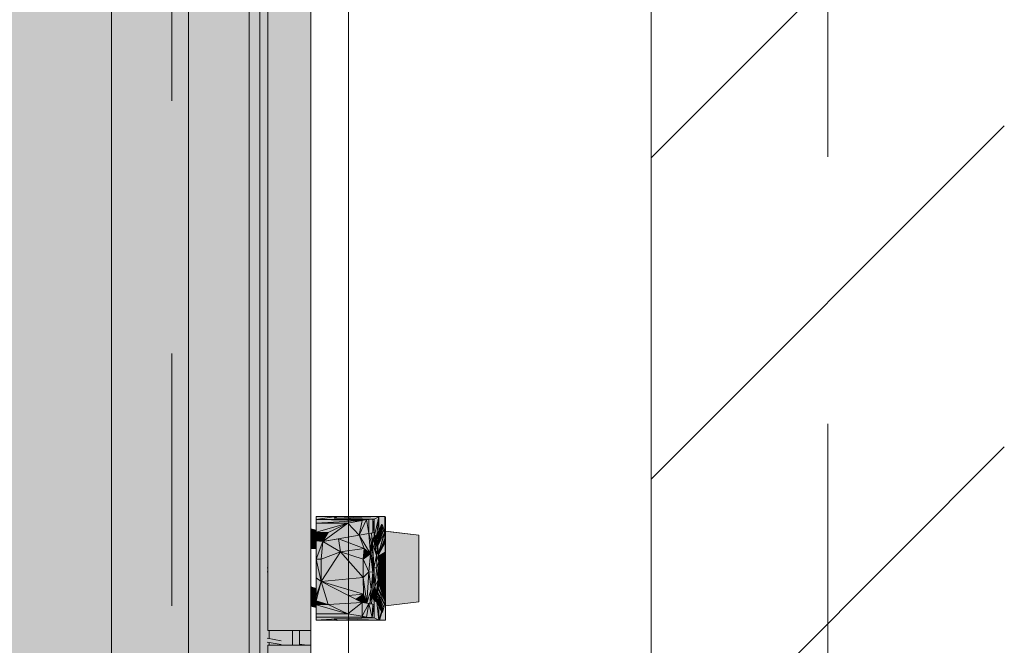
# Model space of a CAD drawing. Header units: metres. Extents: x -3.6 to 85.2, y -11 to 16.8.
# Tile 326 of 508: x 36.21 to 36.6, y 4.574 to 4.822. Entities that reach past the tile are written whole.
import ezdxf

# ---------------------------------------------------------------- set-up
doc = ezdxf.new("R2010")
doc.units = ezdxf.units.M
doc.header["$MEASUREMENT"] = 0
for name, pattern in [('Achse', [0.2, 0.1, -0.05, 0, -0.05]), ('Strichlinie doppelt', [0.546806, 0.264583, -0.105833, 0.070556, -0.105833]), ('Wipeout_Contour', [1, 0, -1])]:
    doc.linetypes.add(name, pattern=pattern)
for name, color, linetype in [('451 - Universal.Achsen Raster', 7, 'Continuous'), ('605 - Struktur.Wand Innen', 7, 'Continuous'), ('653 - Abdeckung.TB Verkofferung', 7, 'Continuous'), ('Neubau_612 - Struktur.Stahlbau', 7, 'Continuous'), ('Neubau_701 - Einrichtung.Möbel', 7, 'Continuous')]:
    doc.layers.add(name, color=color, linetype=linetype)

msp = doc.modelspace()

# ---------------------------------------------------------------- hatches: boundary and pattern name
at = {"layer": '653 - Abdeckung.TB Verkofferung', "linetype": 'Continuous', "lineweight": 0, "true_color": 0x1c1c1c}
msp.add_hatch(color=250, dxfattribs=at).paths.add_polyline_path([(35.49908, 4.99998), (36.32503, 4.99998), (36.32503, 4.19998), (35.49908, 4.19998)])
at = {"layer": 'Neubau_701 - Einrichtung.Möbel', "linetype": 'Continuous', "lineweight": 0, "true_color": 0x3a3a3a}
for points in [[(36.31103, 4.99577), (36.31103, 4.98636), (36.30802, 4.98336), (36.30802, 4.58025), (36.32503, 4.58025), (36.32503, 4.99577)], [(36.30481, 4.97809), (36.30481, 4.22187), (36.30802, 4.22509), (36.30802, 4.57435), (36.30858, 4.57435), (36.30858, 4.57545), (36.30775, 4.5756), (36.30775, 4.57712), (36.30858, 4.57697), (36.30858, 4.58025), (36.30802, 4.58025), (36.30802, 4.60356), (36.30775, 4.60351), (36.30775, 4.60504), (36.30802, 4.60509), (36.30802, 4.97487)], [(36.27654, 4.96689), (36.27654, 4.23307), (36.2769, 4.23514), (36.27762, 4.23712), (36.27867, 4.23894), (36.28002, 4.24055), (36.28163, 4.2419), (36.28345, 4.24295), (36.28543, 4.24367), (36.2875, 4.24404), (36.2896, 4.24404), (36.29167, 4.24367), (36.29364, 4.24295), (36.29546, 4.2419), (36.29707, 4.24055), (36.29842, 4.23894), (36.29947, 4.23712), (36.30019, 4.23514), (36.30055, 4.23307), (36.30055, 4.96689), (36.30019, 4.96482), (36.29947, 4.96285), (36.29842, 4.96102), (36.29707, 4.95941), (36.29546, 4.95806), (36.29364, 4.95701), (36.29167, 4.95629), (36.2896, 4.95593), (36.2875, 4.95593), (36.28543, 4.95629), (36.28345, 4.95701), (36.28163, 4.95806), (36.28002, 4.95941), (36.27867, 4.96102), (36.27762, 4.96285), (36.2769, 4.96482)], [(36.33431, 4.62476), (36.33491, 4.62531), (36.32714, 4.62412), (36.34959, 4.62425), (36.35011, 4.62435), (36.33554, 4.62466), (36.33441, 4.62475)], [(36.32714, 4.62531), (36.32714, 4.62412), (36.33491, 4.62531)], [(36.34959, 4.62425), (36.32714, 4.62412), (36.34716, 4.62412)], [(36.3454, 4.62374), (36.34716, 4.62412), (36.32714, 4.62412)], [(36.32714, 4.62269), (36.3454, 4.62374), (36.32714, 4.62412)], [(36.32714, 4.62269), (36.33972, 4.62269), (36.3454, 4.62374)], [(36.32714, 4.62269), (36.32714, 4.6192), (36.33972, 4.62269)], [(36.32714, 4.6192), (36.33187, 4.61903), (36.33972, 4.62269)], [(36.33972, 4.62269), (36.33187, 4.61903), (36.32978, 4.61543)], [(36.34424, 4.61801), (36.33972, 4.62269), (36.32978, 4.61543)], [(36.33491, 4.62531), (36.33431, 4.62476), (36.33441, 4.62475), (36.33481, 4.62472), (36.33481, 4.62476), (36.33485, 4.6248)], [(36.35207, 4.62523), (36.35231, 4.62531), (36.33481, 4.62476), (36.33611, 4.62467), (36.35015, 4.62436)], [(36.35231, 4.62531), (36.33541, 4.62531), (36.33481, 4.62476)], [(36.33611, 4.62467), (36.33481, 4.62476), (36.33484, 4.62472), (36.33554, 4.62466), (36.33611, 4.62465)], [(36.33481, 4.62476), (36.33481, 4.62472), (36.33484, 4.62472)], [(36.33498, 4.62491), (36.33491, 4.62531), (36.33485, 4.6248)], [(36.33541, 4.62531), (36.33491, 4.62531), (36.33498, 4.62491)], [(36.33611, 4.62467), (36.33619, 4.62465), (36.35011, 4.62435), (36.35011, 4.62433), (36.35015, 4.62436)], [(36.33619, 4.62465), (36.33611, 4.62467), (36.33611, 4.62465)], [(36.34424, 4.61801), (36.3454, 4.62374), (36.33972, 4.62269)], [(36.34801, 4.61868), (36.34716, 4.62412), (36.34424, 4.61801)], [(36.34716, 4.62412), (36.3454, 4.62374), (36.34424, 4.61801)], [(36.34959, 4.62425), (36.34716, 4.62412), (36.34801, 4.62415)], [(36.34801, 4.61868), (36.34801, 4.62415), (36.34716, 4.62412)], [(36.34959, 4.61896), (36.34959, 4.62425), (36.34801, 4.62415), (36.34801, 4.61868)], [(36.35015, 4.62436), (36.35011, 4.62433), (36.35011, 4.61905), (36.34909, 4.61882), (36.34934, 4.61611), (36.35015, 4.6173)], [(36.34959, 4.62425), (36.35011, 4.61905), (36.35011, 4.62435)], [(36.34959, 4.62425), (36.34959, 4.61896), (36.35011, 4.61905)], [(36.35015, 4.6173), (36.35207, 4.62523), (36.35015, 4.62436)], [(36.35119, 4.61807), (36.35207, 4.62523), (36.35015, 4.6173)], [(36.35207, 4.61981), (36.35207, 4.62523), (36.35119, 4.61807)], [(36.35337, 4.62217), (36.35123, 4.61645), (36.35128, 4.61606)], [(36.35337, 4.62217), (36.35125, 4.61652), (36.35123, 4.61645)], [(36.35125, 4.61652), (36.35337, 4.62217), (36.35332, 4.62222)], [(36.35125, 4.61652), (36.35332, 4.62222), (36.35316, 4.62216)], [(36.35125, 4.61652), (36.35316, 4.62216), (36.35125, 4.61689)], [(36.35125, 4.61689), (36.35316, 4.62216), (36.35277, 4.62132)], [(36.35337, 4.62217), (36.35128, 4.61606), (36.35128, 4.61602), (36.35361, 4.6217)], [(36.35445, 4.62531), (36.35231, 4.62531), (36.35207, 4.62523), (36.35207, 4.61981), (36.35235, 4.62043), (36.35233, 4.62036), (36.35316, 4.62216), (36.35332, 4.62222), (36.35337, 4.62217), (36.35361, 4.6217), (36.35364, 4.62161), (36.35378, 4.62116), (36.35396, 4.62036), (36.35401, 4.62011), (36.3542, 4.61904), (36.35425, 4.61867), (36.3544, 4.61667), (36.35444, 4.6159)], [(36.35445, 4.62531), (36.35444, 4.6159), (36.35466, 4.62524)], [(36.35445, 4.61573), (36.35466, 4.62524), (36.35444, 4.6159)], [(36.35466, 4.62524), (36.35445, 4.61573), (36.35446, 4.61541)], [(36.35466, 4.62524), (36.35446, 4.61541), (36.35447, 4.61524)], [(36.35466, 4.62524), (36.35447, 4.61524), (36.35448, 4.61504)], [(36.35458, 4.61127), (36.35466, 4.62524), (36.35448, 4.61504)], [(36.35459, 4.60979), (36.35466, 4.62524), (36.35458, 4.61127)], [(36.35459, 4.60308), (36.35466, 4.62524), (36.35459, 4.6079)], [(36.35466, 4.62524), (36.35459, 4.60308), (36.3546, 4.60026), (36.35463, 4.58972), (36.35465, 4.58433)], [(36.32503, 4.62043), (36.32503, 4.61896), (36.32714, 4.61995)], [(36.32714, 4.61995), (36.32503, 4.61896), (36.32503, 4.61883), (36.32714, 4.61785)], [(36.32503, 4.61883), (36.32503, 4.61651), (36.32714, 4.61785)], [(36.32714, 4.6192), (36.32714, 4.61764), (36.33187, 4.61903)], [(36.32978, 4.61543), (36.33187, 4.61903), (36.32714, 4.61571)], [(36.32714, 4.61571), (36.33187, 4.61903), (36.32714, 4.61764)], [(36.34424, 4.61801), (36.32978, 4.61543), (36.33607, 4.61655)], [(36.34621, 4.61263), (36.34424, 4.61801), (36.33607, 4.61655)], [(36.34811, 4.6187), (36.34424, 4.61801), (36.34874, 4.61055)], [(36.34424, 4.61801), (36.34621, 4.61263), (36.34874, 4.61055)], [(36.34959, 4.61896), (36.34811, 4.6187), (36.34909, 4.61882)], [(36.34909, 4.61882), (36.34811, 4.6187), (36.34896, 4.61527), (36.34983, 4.61063)], [(36.34896, 4.61527), (36.34811, 4.6187), (36.34874, 4.61055)], [(36.35011, 4.61905), (36.34959, 4.61896), (36.34909, 4.61882)], [(36.35114, 4.61708), (36.35119, 4.61807), (36.35015, 4.6173), (36.34934, 4.61611), (36.34934, 4.61608), (36.34942, 4.61617), (36.34987, 4.61658), (36.35025, 4.6169), (36.35056, 4.61712), (36.35072, 4.61721), (36.3508, 4.61725), (36.3511, 4.61723)], [(36.35119, 4.61807), (36.35114, 4.61708), (36.35125, 4.61689)], [(36.35125, 4.61689), (36.35207, 4.61981), (36.35119, 4.61807)], [(36.35125, 4.61689), (36.35277, 4.62132), (36.35233, 4.62036), (36.35235, 4.62043), (36.35207, 4.61981)], [(36.35361, 4.6217), (36.35128, 4.61602), (36.35364, 4.62161)], [(36.35364, 4.62161), (36.35128, 4.61602), (36.35128, 4.61599), (36.35378, 4.62116)], [(36.35138, 4.61521), (36.35378, 4.62116), (36.35128, 4.61599)], [(36.35141, 4.61503), (36.35378, 4.62116), (36.35138, 4.61521)], [(36.35143, 4.61487), (36.35378, 4.62116), (36.35141, 4.61503)], [(36.35144, 4.61478), (36.35378, 4.62116), (36.35143, 4.61487)], [(36.35378, 4.62116), (36.35144, 4.61478), (36.35145, 4.61471), (36.35396, 4.62036)], [(36.35149, 4.61441), (36.35396, 4.62036), (36.35145, 4.61471)], [(36.3515, 4.61433), (36.35396, 4.62036), (36.35149, 4.61441)], [(36.35153, 4.61407), (36.35396, 4.62036), (36.3515, 4.61433)], [(36.35154, 4.614), (36.35396, 4.62036), (36.35153, 4.61407)], [(36.35401, 4.62011), (36.35396, 4.62036), (36.35154, 4.614), (36.35154, 4.61398)], [(36.35156, 4.61382), (36.35401, 4.62011), (36.35154, 4.61398)], [(36.3542, 4.61904), (36.35401, 4.62011), (36.35156, 4.61382), (36.35158, 4.61371)], [(36.35186, 4.61087), (36.3542, 4.61904), (36.35158, 4.61371), (36.35173, 4.61251), (36.35175, 4.61236)], [(36.3542, 4.61904), (36.35186, 4.61087), (36.35187, 4.6108), (36.35425, 4.61867)], [(36.3544, 4.61667), (36.35425, 4.61867), (36.35187, 4.6108), (36.35189, 4.61049)], [(36.35466, 4.61955), (36.35465, 4.59002), (36.36786, 4.59155), (36.36786, 4.61802)], [(36.36447, 4.61841), (36.35775, 4.6192), (36.35661, 4.61932)], [(36.32714, 4.61785), (36.32503, 4.61651), (36.32503, 4.61609)], [(36.32714, 4.61524), (36.32714, 4.61785), (36.32503, 4.61609), (36.32503, 4.61594)], [(36.32503, 4.61594), (36.32503, 4.61579), (36.32714, 4.61273), (36.32714, 4.61524)], [(36.32503, 4.61579), (36.32503, 4.61265), (36.32714, 4.61273)], [(36.32978, 4.61543), (36.32714, 4.61571), (36.32714, 4.60845)], [(36.32909, 4.60845), (36.32978, 4.61543), (36.32714, 4.60845)], [(36.32978, 4.61543), (36.32909, 4.60845), (36.33679, 4.61141)], [(36.33679, 4.61141), (36.33607, 4.61655), (36.32978, 4.61543)], [(36.34621, 4.61263), (36.33607, 4.61655), (36.33679, 4.61141)], [(36.34874, 4.61055), (36.34959, 4.60338), (36.34896, 4.61527)], [(36.34983, 4.61063), (36.34896, 4.61527), (36.34959, 4.60338)], [(36.34942, 4.61617), (36.34934, 4.61608), (36.34944, 4.61501)], [(36.34987, 4.61658), (36.34942, 4.61617), (36.34944, 4.61501), (36.34945, 4.61485)], [(36.35106, 4.60991), (36.34987, 4.61658), (36.34945, 4.61485), (36.34946, 4.61473)], [(36.35106, 4.60991), (36.34946, 4.61473), (36.34983, 4.61063), (36.35004, 4.60529), (36.35006, 4.60501)], [(36.35025, 4.6169), (36.34987, 4.61658), (36.35106, 4.60991)], [(36.35146, 4.61236), (36.35056, 4.61712), (36.35025, 4.6169)], [(36.35146, 4.61236), (36.35025, 4.6169), (36.35106, 4.60991)], [(36.35072, 4.61721), (36.35056, 4.61712), (36.35146, 4.61236)], [(36.3508, 4.61725), (36.35072, 4.61721), (36.35175, 4.61236)], [(36.35175, 4.61236), (36.35072, 4.61721), (36.35146, 4.61236)], [(36.3511, 4.61723), (36.3508, 4.61725), (36.35175, 4.61236)], [(36.35114, 4.61708), (36.3511, 4.61723), (36.35175, 4.61236)], [(36.35114, 4.61708), (36.35123, 4.61645), (36.35125, 4.61652)], [(36.35125, 4.61689), (36.35114, 4.61708), (36.35125, 4.61652)], [(36.35444, 4.6159), (36.3544, 4.61667), (36.35189, 4.61049), (36.3519, 4.61037)], [(36.35444, 4.6159), (36.3519, 4.61037), (36.3519, 4.61035), (36.35445, 4.61573)], [(36.35446, 4.61541), (36.35445, 4.61573), (36.3519, 4.61035), (36.3519, 4.6103)], [(36.35446, 4.61541), (36.3519, 4.6103), (36.35191, 4.61028), (36.35447, 4.61524)], [(36.35447, 4.61524), (36.35191, 4.61028), (36.35191, 4.61025), (36.35448, 4.61504)], [(36.35458, 4.61127), (36.35448, 4.61504), (36.35191, 4.61025), (36.35195, 4.60968)], [(36.33679, 4.61141), (36.32909, 4.60845), (36.32921, 4.59967)], [(36.34576, 4.60115), (36.33679, 4.61141), (36.32921, 4.59967)], [(36.34576, 4.60841), (36.34621, 4.61263), (36.33679, 4.61141)], [(36.34576, 4.60115), (36.34576, 4.60841), (36.33679, 4.61141)], [(36.34874, 4.61055), (36.34621, 4.61263), (36.34576, 4.60841)], [(36.34874, 4.61055), (36.34576, 4.60841), (36.34801, 4.60345)], [(36.34959, 4.60338), (36.34874, 4.61055), (36.34801, 4.60345)], [(36.34983, 4.61063), (36.34959, 4.60338), (36.35011, 4.60349)], [(36.35198, 4.60746), (36.35146, 4.61236), (36.35106, 4.60991)], [(36.35175, 4.61236), (36.35146, 4.61236), (36.35198, 4.60746)], [(36.35175, 4.61236), (36.35198, 4.60746), (36.35211, 4.60746)], [(36.35458, 4.61127), (36.35195, 4.60968), (36.35211, 4.60746), (36.35212, 4.60682)], [(36.35459, 4.60979), (36.35458, 4.61127), (36.35347, 4.60926)], [(36.32909, 4.60845), (36.32714, 4.60845), (36.32921, 4.59967)], [(36.32714, 4.60845), (36.32714, 4.6011), (36.32921, 4.59967)], [(36.34801, 4.60345), (36.34576, 4.60841), (36.34576, 4.60115)], [(36.35106, 4.60991), (36.35006, 4.60501), (36.35123, 4.60501)], [(36.35106, 4.60991), (36.35123, 4.60501), (36.35198, 4.60746)], [(36.3517, 4.6001), (36.35198, 4.60746), (36.35123, 4.60501)], [(36.35198, 4.60746), (36.3517, 4.6001), (36.35216, 4.60501)], [(36.35198, 4.60746), (36.35216, 4.60501), (36.35211, 4.60746)], [(36.35459, 4.6079), (36.35262, 4.60771), (36.35212, 4.60682), (36.35214, 4.60618)], [(36.35459, 4.60308), (36.35459, 4.6079), (36.35214, 4.60618), (36.35216, 4.60522)], [(36.35285, 4.60813), (36.35262, 4.60771), (36.35385, 4.60783), (36.35438, 4.60788), (36.35438, 4.60792)], [(36.35459, 4.6079), (36.35459, 4.60979), (36.35347, 4.60926), (36.35285, 4.60813)], [(36.3545, 4.60791), (36.35438, 4.60792), (36.35438, 4.60788), (36.3545, 4.60789)], [(36.3545, 4.60791), (36.3545, 4.60789), (36.35459, 4.6079)], [(36.30802, 4.60509), (36.30775, 4.60504), (36.30775, 4.60351), (36.30802, 4.60356)], [(36.34801, 4.60345), (36.34576, 4.60115), (36.34726, 4.59103)], [(36.34801, 4.60345), (36.34726, 4.59103), (36.34892, 4.59657)], [(36.34959, 4.60338), (36.34801, 4.60345), (36.34892, 4.59657)], [(36.34959, 4.60338), (36.34841, 4.59082), (36.34962, 4.5965)], [(36.34959, 4.60338), (36.34892, 4.59657), (36.34841, 4.59082)], [(36.35006, 4.60501), (36.35005, 4.60493), (36.35011, 4.60349), (36.34962, 4.5965), (36.3495, 4.59523), (36.35047, 4.59765)], [(36.35011, 4.60349), (36.34959, 4.60338), (36.34962, 4.5965)], [(36.35004, 4.60529), (36.35005, 4.60493), (36.35006, 4.60501)], [(36.35006, 4.60501), (36.35047, 4.59765), (36.35123, 4.60501)], [(36.3517, 4.6001), (36.35123, 4.60501), (36.35047, 4.59765)], [(36.35182, 4.59765), (36.35216, 4.60501), (36.3517, 4.6001)], [(36.3546, 4.60026), (36.35459, 4.60308), (36.35196, 4.60062), (36.35194, 4.60016)], [(36.35438, 4.60301), (36.35203, 4.60219), (36.35197, 4.60079), (36.35211, 4.60076), (36.35438, 4.60289)], [(36.35216, 4.60492), (36.35203, 4.60219), (36.35459, 4.60308)], [(36.35216, 4.60522), (36.35216, 4.60501), (36.35216, 4.60492), (36.35459, 4.60308)], [(36.35453, 4.60303), (36.35453, 4.60306), (36.35438, 4.60301), (36.35438, 4.60289)], [(36.35459, 4.60308), (36.35453, 4.60306), (36.35453, 4.60303)], [(36.32714, 4.6011), (36.32714, 4.59386), (36.32921, 4.59967)], [(36.32714, 4.59191), (36.33198, 4.59046), (36.32921, 4.59967)], [(36.32714, 4.59386), (36.32714, 4.59191), (36.32921, 4.59967)], [(36.34576, 4.60115), (36.32921, 4.59967), (36.34594, 4.59461)], [(36.32921, 4.59967), (36.33999, 4.59414), (36.34594, 4.59461)], [(36.33198, 4.59046), (36.34541, 4.59136), (36.32921, 4.59967)], [(36.34576, 4.60115), (36.34594, 4.59461), (36.34726, 4.59103)], [(36.35097, 4.59521), (36.3517, 4.6001), (36.35047, 4.59765)], [(36.35142, 4.59521), (36.3517, 4.6001), (36.35097, 4.59521)], [(36.35182, 4.59765), (36.3517, 4.6001), (36.35142, 4.59521)], [(36.35435, 4.59203), (36.35188, 4.59891), (36.35182, 4.59765), (36.35174, 4.59707)], [(36.35443, 4.59334), (36.35189, 4.59911), (36.35188, 4.59901), (36.35439, 4.59268)], [(36.35439, 4.59268), (36.35188, 4.59901), (36.35188, 4.59891), (36.35435, 4.59203)], [(36.35449, 4.59478), (36.3519, 4.59933), (36.35189, 4.59922), (36.35446, 4.59406)], [(36.35446, 4.59406), (36.35189, 4.59922), (36.35189, 4.59916), (36.35444, 4.59366)], [(36.35444, 4.59366), (36.35189, 4.59916), (36.35189, 4.59911), (36.35443, 4.59334)], [(36.35191, 4.59951), (36.3519, 4.59933), (36.35449, 4.59478), (36.35453, 4.59602)], [(36.35454, 4.59668), (36.3546, 4.60026), (36.35194, 4.60016), (36.35191, 4.59961)], [(36.35191, 4.59961), (36.35191, 4.59951), (36.35453, 4.59602), (36.35454, 4.59668)], [(36.35211, 4.60076), (36.35197, 4.60079), (36.35196, 4.60062)], [(36.35465, 4.58433), (36.3546, 4.60026), (36.35454, 4.59668), (36.35453, 4.59602), (36.35449, 4.59478), (36.35446, 4.59406), (36.35444, 4.59366), (36.35443, 4.59334), (36.35439, 4.59268), (36.35435, 4.59203), (36.35434, 4.59185), (36.3542, 4.59054), (36.354, 4.58938), (36.35376, 4.58835), (36.35361, 4.58785), (36.3535, 4.5876), (36.3532, 4.58737), (36.35231, 4.58426), (36.35445, 4.58426)], [(36.32503, 4.5976), (36.32503, 4.5975), (36.32531, 4.59742)], [(36.32503, 4.5975), (36.32503, 4.59645), (36.32714, 4.59367), (36.32714, 4.59691)], [(36.32503, 4.59645), (36.32503, 4.59253), (36.32714, 4.59367)], [(36.34594, 4.59461), (36.33999, 4.59414), (36.34299, 4.5926)], [(36.34594, 4.59461), (36.34299, 4.5926), (36.34475, 4.5917)], [(36.34726, 4.59103), (36.34594, 4.59461), (36.34475, 4.5917), (36.34541, 4.59136)], [(36.34841, 4.59082), (36.34892, 4.59657), (36.34726, 4.59103)], [(36.34962, 4.5965), (36.34841, 4.59082), (36.34909, 4.59075)], [(36.35055, 4.59245), (36.35097, 4.59521), (36.34936, 4.59364), (36.34934, 4.59349)], [(36.35047, 4.59765), (36.34938, 4.59394), (36.34936, 4.59364), (36.35097, 4.59521)], [(36.34938, 4.59394), (36.35047, 4.59765), (36.3495, 4.59523)], [(36.35142, 4.59521), (36.35097, 4.59521), (36.35055, 4.59245)], [(36.35113, 4.59272), (36.35142, 4.59521), (36.35055, 4.59245)], [(36.35113, 4.59272), (36.35182, 4.59765), (36.35142, 4.59521)], [(36.35149, 4.59528), (36.35134, 4.59421), (36.35133, 4.59405), (36.35376, 4.58835)], [(36.3515, 4.59538), (36.35149, 4.59528), (36.35376, 4.58835), (36.354, 4.58938)], [(36.35152, 4.59548), (36.3515, 4.59538), (36.354, 4.58938), (36.3542, 4.59054)], [(36.3542, 4.59054), (36.35171, 4.59689), (36.35152, 4.59548)], [(36.35174, 4.59705), (36.35171, 4.59689), (36.3542, 4.59054), (36.35434, 4.59185)], [(36.35174, 4.59707), (36.35174, 4.59705), (36.35434, 4.59185), (36.35435, 4.59203)], [(36.32714, 4.59367), (36.32503, 4.59253), (36.32503, 4.5924)], [(36.32714, 4.59367), (36.32503, 4.5924), (36.32503, 4.59215), (36.32714, 4.58936)], [(36.32714, 4.58936), (36.32503, 4.59215), (36.32503, 4.5898)], [(36.32714, 4.59191), (36.32714, 4.59037), (36.33198, 4.59046)], [(36.33973, 4.58688), (36.34541, 4.59136), (36.33198, 4.59046)], [(36.3454, 4.58583), (36.34541, 4.59136), (36.33973, 4.58688)], [(36.34541, 4.59136), (36.3454, 4.58583), (36.34801, 4.59089)], [(36.34717, 4.58545), (36.34801, 4.59089), (36.3454, 4.58583)], [(36.34801, 4.59089), (36.34717, 4.58545), (36.34936, 4.58534)], [(36.34959, 4.59061), (36.34801, 4.59089), (36.34936, 4.58534)], [(36.34909, 4.59075), (36.34841, 4.59082), (36.34959, 4.59061)], [(36.35015, 4.59227), (36.34934, 4.59346), (36.34909, 4.59075), (36.35011, 4.59052), (36.35011, 4.58524), (36.35015, 4.58521)], [(36.35011, 4.59052), (36.34909, 4.59075), (36.34959, 4.59061)], [(36.34934, 4.59349), (36.34934, 4.59346), (36.35015, 4.59227), (36.35125, 4.59145), (36.35055, 4.59245)], [(36.35011, 4.59052), (36.34959, 4.59061), (36.34936, 4.58534)], [(36.35125, 4.59145), (36.35015, 4.59227), (36.35015, 4.58521), (36.35207, 4.58434)], [(36.35113, 4.59272), (36.35055, 4.59245), (36.35125, 4.59145)], [(36.35125, 4.59317), (36.35134, 4.59421), (36.35113, 4.59272)], [(36.3532, 4.58737), (36.35125, 4.59317), (36.35113, 4.59272), (36.35147, 4.59192), (36.35201, 4.59045)], [(36.35113, 4.59272), (36.35125, 4.59145), (36.35207, 4.58976), (36.35303, 4.58764)], [(36.35113, 4.59272), (36.35303, 4.58764), (36.35147, 4.59192)], [(36.35132, 4.59403), (36.35125, 4.59317), (36.35361, 4.58785)], [(36.35361, 4.58785), (36.35125, 4.59317), (36.3535, 4.5876)], [(36.3535, 4.5876), (36.35125, 4.59317), (36.3532, 4.58737)], [(36.35207, 4.58976), (36.35125, 4.59145), (36.35303, 4.58764)], [(36.35125, 4.59145), (36.35207, 4.58434), (36.35207, 4.5897)], [(36.35133, 4.59405), (36.35132, 4.59403), (36.35361, 4.58785), (36.35376, 4.58835)], [(36.33198, 4.59046), (36.32714, 4.59037), (36.33973, 4.58688)], [(36.33973, 4.58688), (36.32714, 4.59037), (36.32714, 4.58688)], [(36.3454, 4.58583), (36.33973, 4.58688), (36.32714, 4.58688), (36.32714, 4.58545), (36.34717, 4.58545)], [(36.35011, 4.58522), (36.35011, 4.59052), (36.34936, 4.58534)], [(36.3532, 4.58737), (36.35201, 4.59045), (36.35303, 4.58764)], [(36.35303, 4.58764), (36.35207, 4.5897), (36.35207, 4.58434)], [(36.35231, 4.58426), (36.35303, 4.58764), (36.35207, 4.58434)], [(36.35303, 4.58764), (36.35231, 4.58426), (36.3532, 4.58737)], [(36.34717, 4.58545), (36.32714, 4.58545), (36.34936, 4.58534)], [(36.32714, 4.58545), (36.33522, 4.5849), (36.34936, 4.58534)], [(36.32714, 4.58545), (36.32714, 4.58426), (36.33522, 4.5849)], [(36.33522, 4.5849), (36.32714, 4.58426), (36.33491, 4.58426), (36.33431, 4.58482), (36.33439, 4.58482)], [(36.33481, 4.58481), (36.33481, 4.58486), (36.33439, 4.58482), (36.33431, 4.58481), (36.33491, 4.58426), (36.33485, 4.58477)], [(36.35207, 4.58434), (36.35015, 4.58521), (36.33537, 4.58487), (36.33481, 4.58481), (36.35231, 4.58426)], [(36.33536, 4.58487), (36.33487, 4.58483), (36.33481, 4.58481), (36.33488, 4.58482)], [(36.33487, 4.58487), (36.33481, 4.58486), (36.33481, 4.58481), (36.33487, 4.58483)], [(36.35231, 4.58426), (36.33481, 4.58481), (36.33548, 4.58421)], [(36.33485, 4.58477), (36.33491, 4.58426), (36.33543, 4.58426)], [(36.33537, 4.5849), (36.33522, 4.5849), (36.33487, 4.58487), (36.33487, 4.58483), (36.33537, 4.58487)], [(36.35011, 4.58522), (36.34936, 4.58534), (36.33522, 4.5849)], [(36.35011, 4.58524), (36.35011, 4.58522), (36.33553, 4.5849), (36.33537, 4.58487), (36.35015, 4.58521)], [(36.33537, 4.58487), (36.33553, 4.5849), (36.33539, 4.5849)], [(36.33537, 4.58487), (36.33539, 4.5849), (36.33537, 4.5849)], [(36.31785, 4.57435), (36.31785, 4.58025), (36.30858, 4.58025), (36.30858, 4.57697), (36.31331, 4.57614), (36.31331, 4.57461), (36.30858, 4.57545), (36.30858, 4.57435)], [(36.32057, 4.58025), (36.31785, 4.58025), (36.31785, 4.57435), (36.32057, 4.57435)], [(36.30775, 4.57712), (36.30775, 4.5756), (36.31331, 4.57461), (36.31331, 4.57614)], [(36.30802, 4.57435), (36.30802, 4.21661), (36.31103, 4.2136), (36.31103, 4.20419), (36.32503, 4.20419), (36.32503, 4.57435)], [(36.32057, 4.57486), (36.32057, 4.57435), (36.32343, 4.57435)]]:
    msp.add_hatch(color=250, dxfattribs=at).paths.add_polyline_path(points)
h = msp.add_hatch(color=250, dxfattribs=at)
h.paths.add_polyline_path([(36.30481, 4.21575), (36.30481, 4.98421), (36.24602, 4.98421), (36.24602, 4.21575)])
h.paths.add_polyline_path([(36.2875, 4.97996), (36.2896, 4.97996), (36.29167, 4.97959), (36.29364, 4.97887), (36.29546, 4.97782), (36.29707, 4.97647), (36.29842, 4.97486), (36.29947, 4.97304), (36.30019, 4.97106), (36.30055, 4.96899), (36.30055, 4.23097), (36.30019, 4.2289), (36.29947, 4.22693), (36.29842, 4.2251), (36.29707, 4.22349), (36.29546, 4.22214), (36.29364, 4.22109), (36.29167, 4.22037), (36.2896, 4.22001), (36.2875, 4.22001), (36.28543, 4.22037), (36.28345, 4.22109), (36.28163, 4.22214), (36.28002, 4.22349), (36.27867, 4.2251), (36.27762, 4.22693), (36.2769, 4.2289), (36.27654, 4.23097), (36.27654, 4.96899), (36.2769, 4.97106), (36.27762, 4.97304), (36.27867, 4.97486), (36.28002, 4.97647), (36.28163, 4.97782), (36.28345, 4.97887), (36.28543, 4.97959)], flags=0)
h = msp.add_hatch(color=250, dxfattribs=at)
h.paths.add_polyline_path([(36.24527, 4.85881), (36.24527, 4.84879), (35.59636, 4.84879), (35.59636, 4.85881), (35.59561, 4.85881), (35.59561, 4.34116), (35.59636, 4.34116), (35.59636, 4.35117), (36.24527, 4.35117), (36.24527, 4.34116), (36.24602, 4.34116), (36.24602, 4.85881)])
h.paths.add_polyline_path([(36.18098, 4.75518), (36.18098, 4.44479), (35.66065, 4.44479), (35.66065, 4.75518)], flags=0)

# ---------------------------------------------------------------- linework, layer by layer
at = {"layer": '653 - Abdeckung.TB Verkofferung', "color": 1, "linetype": 'Continuous', "lineweight": 18, "flags": 128}
msp.add_lwpolyline([(35.49908, 4.99998), (36.32503, 4.99998), (36.32503, 4.19998), (35.49908, 4.19998)], close=True, dxfattribs=at)
at = {"layer": 'Neubau_612 - Struktur.Stahlbau', "color": 1, "linetype": 'Achse', "lineweight": 9}
msp.add_line((36.26999, 0.38998), (36.26999, 5.40998), dxfattribs=at)
at = {"layer": 'Neubau_612 - Struktur.Stahlbau', "color": 1, "linetype": 'Continuous', "lineweight": 13}
msp.add_line((36.33999, 0.38998), (36.33999, 5.40998), dxfattribs=at)
at = {"layer": 'Neubau_701 - Einrichtung.Möbel', "color": 7, "linetype": 'Continuous', "lineweight": 13, "true_color": 0xebebeb}
for p, q in [((36.32503, 4.58025), (36.32503, 4.99577)), ((36.30481, 4.21575), (36.30481, 4.98421)), ((36.30802, 4.98336), (36.30802, 4.58025)), ((36.27654, 4.23307), (36.27654, 4.96689)), ((36.30055, 4.96689), (36.30055, 4.23307)), ((36.24602, 4.34116), (36.24602, 4.85881)), ((36.33491, 4.62531), (36.32714, 4.62412)), ((36.33491, 4.62531), (36.32714, 4.62531)), ((36.32714, 4.62531), (36.32714, 4.62412)), ((36.32714, 4.62412), (36.34959, 4.62425)), ((36.32714, 4.62269), (36.32714, 4.62412)), ((36.34716, 4.62412), (36.32714, 4.62412)), ((36.32714, 4.62412), (36.3454, 4.62374)), ((36.3454, 4.62374), (36.32714, 4.62269)), ((36.32714, 4.62269), (36.32714, 4.6192)), ((36.32714, 4.6192), (36.33972, 4.62269)), ((36.33972, 4.62269), (36.32714, 4.62269)), ((36.32978, 4.61543), (36.33972, 4.62269)), ((36.33187, 4.61903), (36.33972, 4.62269)), ((36.33431, 4.62476), (36.33491, 4.62531)), ((36.33554, 4.62466), (36.33431, 4.62476)), ((36.33481, 4.62476), (36.35231, 4.62531)), ((36.33481, 4.62476), (36.33541, 4.62531)), ((36.33611, 4.62467), (36.33481, 4.62476)), ((36.33481, 4.62476), (36.33484, 4.62472)), ((36.33481, 4.62476), (36.33481, 4.62472)), ((36.33485, 4.6248), (36.33491, 4.62531)), ((36.33541, 4.62531), (36.33491, 4.62531)), ((36.33491, 4.62531), (36.33498, 4.62491)), ((36.33541, 4.62531), (36.33491, 4.62531)), ((36.33541, 4.62531), (36.35231, 4.62531)), ((36.35011, 4.62435), (36.33554, 4.62466)), ((36.33611, 4.62465), (36.33611, 4.62467)), ((36.33611, 4.62467), (36.35015, 4.62436)), ((36.33611, 4.62467), (36.33619, 4.62465)), ((36.3454, 4.62374), (36.33972, 4.62269)), ((36.33972, 4.62269), (36.34424, 4.61801)), ((36.34716, 4.62412), (36.34424, 4.61801)), ((36.34424, 4.61801), (36.3454, 4.62374)), ((36.3454, 4.62374), (36.34716, 4.62412)), ((36.34959, 4.62425), (36.34716, 4.62412)), ((36.34716, 4.62412), (36.34801, 4.62415)), ((36.34801, 4.61868), (36.34716, 4.62412)), ((36.34959, 4.62425), (36.34801, 4.62415)), ((36.34801, 4.62415), (36.34801, 4.61868)), ((36.35011, 4.62435), (36.34959, 4.62425)), ((36.34959, 4.61896), (36.34959, 4.62425)), ((36.35011, 4.61905), (36.34959, 4.62425)), ((36.35015, 4.62436), (36.35011, 4.62433)), ((36.35011, 4.61905), (36.35011, 4.62435)), ((36.35207, 4.62523), (36.35015, 4.62436)), ((36.35015, 4.6173), (36.35207, 4.62523)), ((36.35015, 4.62436), (36.35015, 4.6173)), ((36.35119, 4.61807), (36.35207, 4.62523)), ((36.35332, 4.62222), (36.35125, 4.61652)), ((36.35125, 4.61652), (36.35337, 4.62217)), ((36.35316, 4.62216), (36.35125, 4.61689)), ((36.35125, 4.61652), (36.35316, 4.62216)), ((36.35337, 4.62217), (36.35128, 4.61606)), ((36.35231, 4.62531), (36.35207, 4.62523)), ((36.35207, 4.62523), (36.35207, 4.61981)), ((36.35207, 4.61981), (36.35316, 4.62216)), ((36.35231, 4.62531), (36.35445, 4.62531)), ((36.35316, 4.62216), (36.35282, 4.62148)), ((36.35316, 4.62216), (36.35332, 4.62222)), ((36.35337, 4.62217), (36.35332, 4.62222)), ((36.35361, 4.6217), (36.35337, 4.62217)), ((36.35445, 4.62531), (36.35444, 4.6159)), ((36.35444, 4.6159), (36.35466, 4.62524)), ((36.35466, 4.62524), (36.35445, 4.62531)), ((36.35466, 4.62524), (36.35448, 4.61504)), ((36.35466, 4.62524), (36.35458, 4.61127)), ((36.35459, 4.60308), (36.35466, 4.62524)), ((36.35459, 4.60979), (36.35466, 4.62524)), ((36.35466, 4.62524), (36.35465, 4.58433)), ((36.32503, 4.62043), (36.32714, 4.61995)), ((36.32714, 4.61995), (36.32503, 4.61896)), ((36.32503, 4.61883), (36.32714, 4.61785)), ((36.32714, 4.6192), (36.33187, 4.61903)), ((36.32714, 4.61764), (36.32714, 4.6192)), ((36.33187, 4.61903), (36.32714, 4.61571)), ((36.33187, 4.61903), (36.32714, 4.61764)), ((36.32978, 4.61543), (36.33187, 4.61903)), ((36.34424, 4.61801), (36.32978, 4.61543)), ((36.34801, 4.61868), (36.34424, 4.61801)), ((36.34424, 4.61801), (36.34621, 4.61263)), ((36.34874, 4.61055), (36.34424, 4.61801)), ((36.34959, 4.61896), (36.34801, 4.61868)), ((36.34909, 4.61882), (36.34811, 4.6187)), ((36.34811, 4.6187), (36.34896, 4.61527)), ((36.34811, 4.6187), (36.34874, 4.61055)), ((36.34909, 4.61882), (36.35011, 4.61905)), ((36.34959, 4.61896), (36.34909, 4.61882)), ((36.34983, 4.61063), (36.34909, 4.61882)), ((36.34959, 4.61896), (36.35011, 4.61905)), ((36.35015, 4.6173), (36.35119, 4.61807)), ((36.35114, 4.61708), (36.35119, 4.61807)), ((36.35207, 4.61981), (36.35119, 4.61807)), ((36.35119, 4.61807), (36.35125, 4.61689)), ((36.35125, 4.61689), (36.35277, 4.62132)), ((36.35207, 4.61981), (36.35125, 4.61689)), ((36.35128, 4.61602), (36.35361, 4.6217)), ((36.35128, 4.61602), (36.35364, 4.62161)), ((36.35128, 4.61599), (36.35378, 4.62116)), ((36.35138, 4.61521), (36.35378, 4.62116)), ((36.35141, 4.61503), (36.35378, 4.62116)), ((36.35378, 4.62116), (36.35143, 4.61487)), ((36.35144, 4.61478), (36.35378, 4.62116)), ((36.35396, 4.62036), (36.35145, 4.61471)), ((36.35149, 4.61441), (36.35396, 4.62036)), ((36.35396, 4.62036), (36.3515, 4.61433)), ((36.35396, 4.62036), (36.35153, 4.61407)), ((36.35396, 4.62036), (36.35154, 4.614)), ((36.35401, 4.62011), (36.35154, 4.61398)), ((36.35156, 4.61382), (36.35401, 4.62011)), ((36.35158, 4.61371), (36.3542, 4.61904)), ((36.3542, 4.61904), (36.35186, 4.61087)), ((36.35187, 4.6108), (36.35425, 4.61867)), ((36.35282, 4.62148), (36.35207, 4.61981)), ((36.35364, 4.62161), (36.35361, 4.6217)), ((36.35378, 4.62116), (36.35364, 4.62161)), ((36.35378, 4.62116), (36.35396, 4.62036)), ((36.35401, 4.62011), (36.35396, 4.62036)), ((36.35401, 4.62011), (36.3542, 4.61904)), ((36.35425, 4.61867), (36.3542, 4.61904)), ((36.35425, 4.61867), (36.3544, 4.61667)), ((36.35466, 4.61955), (36.36786, 4.61802)), ((36.35775, 4.6192), (36.35661, 4.61932)), ((36.35775, 4.6192), (36.36447, 4.61841)), ((36.36786, 4.61802), (36.36786, 4.59155)), ((36.32503, 4.61651), (36.32714, 4.61785)), ((36.32503, 4.61609), (36.32714, 4.61785)), ((36.32714, 4.61524), (36.32503, 4.61594)), ((36.32503, 4.61579), (36.32714, 4.61273)), ((36.32714, 4.61571), (36.32714, 4.61764)), ((36.32714, 4.60845), (36.32714, 4.61571)), ((36.32978, 4.61543), (36.32714, 4.61571)), ((36.32978, 4.61543), (36.32714, 4.60845)), ((36.32978, 4.61543), (36.32909, 4.60845)), ((36.33607, 4.61655), (36.32978, 4.61543)), ((36.33679, 4.61141), (36.32978, 4.61543)), ((36.33679, 4.61141), (36.33607, 4.61655)), ((36.33607, 4.61655), (36.34621, 4.61263)), ((36.34896, 4.61527), (36.34874, 4.61055)), ((36.34959, 4.60338), (36.34896, 4.61527)), ((36.34896, 4.61527), (36.34983, 4.61063)), ((36.34934, 4.61611), (36.35015, 4.6173)), ((36.34934, 4.61608), (36.34942, 4.61617)), ((36.34942, 4.61617), (36.34987, 4.61658)), ((36.34944, 4.61501), (36.34942, 4.61617)), ((36.34987, 4.61658), (36.34945, 4.61485)), ((36.35106, 4.60991), (36.34946, 4.61473)), ((36.35025, 4.6169), (36.34987, 4.61658)), ((36.34987, 4.61658), (36.35106, 4.60991)), ((36.35025, 4.6169), (36.35056, 4.61712)), ((36.35146, 4.61236), (36.35025, 4.6169)), ((36.35025, 4.6169), (36.35106, 4.60991)), ((36.35072, 4.61721), (36.35056, 4.61712)), ((36.35056, 4.61712), (36.35146, 4.61236)), ((36.35072, 4.61721), (36.3508, 4.61725)), ((36.35146, 4.61236), (36.35072, 4.61721)), ((36.35175, 4.61236), (36.35072, 4.61721)), ((36.3508, 4.61725), (36.3511, 4.61723)), ((36.3508, 4.61725), (36.35175, 4.61236)), ((36.3511, 4.61723), (36.35114, 4.61708)), ((36.35175, 4.61236), (36.3511, 4.61723)), ((36.35125, 4.61652), (36.35114, 4.61708)), ((36.35114, 4.61708), (36.35175, 4.61236)), ((36.35125, 4.61689), (36.35114, 4.61708)), ((36.35123, 4.61645), (36.35125, 4.61652)), ((36.35123, 4.61645), (36.35123, 4.61645)), ((36.35125, 4.61689), (36.35125, 4.61652)), ((36.35189, 4.61049), (36.3544, 4.61667)), ((36.35444, 4.6159), (36.3519, 4.61037)), ((36.3519, 4.61035), (36.35445, 4.61573)), ((36.35446, 4.61541), (36.3519, 4.6103)), ((36.35191, 4.61028), (36.35447, 4.61524)), ((36.35448, 4.61504), (36.35191, 4.61025)), ((36.3544, 4.61667), (36.35444, 4.6159)), ((36.35445, 4.61573), (36.35444, 4.6159)), ((36.35445, 4.61573), (36.35446, 4.61541)), ((36.35446, 4.61541), (36.35447, 4.61524)), ((36.35447, 4.61524), (36.35448, 4.61504)), ((36.35448, 4.61504), (36.35458, 4.61127)), ((36.32714, 4.61273), (36.32503, 4.61265)), ((36.32909, 4.60845), (36.33679, 4.61141)), ((36.33679, 4.61141), (36.32921, 4.59967)), ((36.34621, 4.61263), (36.33679, 4.61141)), ((36.33679, 4.61141), (36.34576, 4.60841)), ((36.33679, 4.61141), (36.34576, 4.60115)), ((36.34621, 4.61263), (36.34576, 4.60841)), ((36.34874, 4.61055), (36.34576, 4.60841)), ((36.34874, 4.61055), (36.34621, 4.61263)), ((36.34801, 4.60345), (36.34874, 4.61055)), ((36.34874, 4.61055), (36.34959, 4.60338)), ((36.34983, 4.61063), (36.34959, 4.60338)), ((36.35011, 4.60349), (36.34983, 4.61063)), ((36.35106, 4.60991), (36.35146, 4.61236)), ((36.35175, 4.61236), (36.35146, 4.61236)), ((36.35146, 4.61236), (36.35198, 4.60746)), ((36.35175, 4.61236), (36.35211, 4.60746)), ((36.35175, 4.61236), (36.35198, 4.60746)), ((36.35458, 4.61127), (36.35195, 4.60968)), ((36.35212, 4.60682), (36.35458, 4.61127)), ((36.35458, 4.61127), (36.35459, 4.60979)), ((36.32713, 4.60723), (36.32713, 4.60684)), ((36.32714, 4.60845), (36.32909, 4.60845)), ((36.32714, 4.6011), (36.32714, 4.60845)), ((36.32714, 4.60845), (36.32921, 4.59967)), ((36.32921, 4.59967), (36.32909, 4.60845)), ((36.34576, 4.60841), (36.34801, 4.60345)), ((36.34576, 4.60115), (36.34576, 4.60841)), ((36.35006, 4.60501), (36.35106, 4.60991)), ((36.35123, 4.60501), (36.35106, 4.60991)), ((36.35198, 4.60746), (36.35106, 4.60991)), ((36.35198, 4.60746), (36.35123, 4.60501)), ((36.3517, 4.6001), (36.35198, 4.60746)), ((36.35216, 4.60501), (36.35198, 4.60746)), ((36.35198, 4.60746), (36.35211, 4.60746)), ((36.35211, 4.60746), (36.35216, 4.60501)), ((36.35459, 4.6079), (36.35214, 4.60618)), ((36.35459, 4.6079), (36.35262, 4.60771)), ((36.35285, 4.60813), (36.35459, 4.6079)), ((36.35459, 4.60979), (36.35347, 4.60926)), ((36.35438, 4.60788), (36.35438, 4.60792)), ((36.3545, 4.60789), (36.3545, 4.60791)), ((36.35459, 4.60979), (36.35459, 4.6079)), ((36.35459, 4.60308), (36.35459, 4.6079)), ((36.30802, 4.60509), (36.30775, 4.60504)), ((36.30775, 4.60351), (36.30802, 4.60356)), ((36.34801, 4.60345), (36.34576, 4.60115)), ((36.34726, 4.59103), (36.34801, 4.60345)), ((36.34959, 4.60338), (36.34801, 4.60345)), ((36.34801, 4.60345), (36.34892, 4.59657)), ((36.34959, 4.60338), (36.34841, 4.59082)), ((36.34892, 4.59657), (36.34959, 4.60338)), ((36.34959, 4.60338), (36.35011, 4.60349)), ((36.34962, 4.5965), (36.34959, 4.60338)), ((36.34962, 4.5965), (36.35011, 4.60349)), ((36.35006, 4.60501), (36.35004, 4.60529)), ((36.35005, 4.60493), (36.35006, 4.60501)), ((36.35123, 4.60501), (36.35006, 4.60501)), ((36.35006, 4.60493), (36.35047, 4.59765)), ((36.35047, 4.59765), (36.35123, 4.60501)), ((36.35123, 4.60501), (36.3517, 4.6001)), ((36.35216, 4.60501), (36.3517, 4.6001)), ((36.35182, 4.59765), (36.35216, 4.60501)), ((36.35459, 4.60308), (36.35196, 4.60062)), ((36.35203, 4.60219), (36.35459, 4.60308)), ((36.35216, 4.60522), (36.35459, 4.60308)), ((36.35216, 4.60492), (36.35459, 4.60308)), ((36.35438, 4.60289), (36.35438, 4.60301)), ((36.35453, 4.60303), (36.35453, 4.60306)), ((36.3546, 4.60026), (36.35459, 4.60308)), ((36.32714, 4.59386), (36.32714, 4.6011)), ((36.32921, 4.59967), (36.32714, 4.6011)), ((36.32921, 4.59967), (36.32714, 4.59191)), ((36.32714, 4.59386), (36.32921, 4.59967)), ((36.34576, 4.60115), (36.32921, 4.59967)), ((36.34594, 4.59461), (36.32921, 4.59967)), ((36.33198, 4.59046), (36.32921, 4.59967)), ((36.34541, 4.59136), (36.32921, 4.59967)), ((36.34594, 4.59461), (36.34576, 4.60115)), ((36.34576, 4.60115), (36.34726, 4.59103)), ((36.3517, 4.6001), (36.35047, 4.59765)), ((36.35097, 4.59521), (36.3517, 4.6001)), ((36.35142, 4.59521), (36.3517, 4.6001)), ((36.3517, 4.6001), (36.35182, 4.59765)), ((36.35439, 4.59268), (36.35188, 4.59901)), ((36.35188, 4.59891), (36.35435, 4.59203)), ((36.35446, 4.59406), (36.35189, 4.59922)), ((36.35189, 4.59916), (36.35444, 4.59366)), ((36.35443, 4.59334), (36.35189, 4.59911)), ((36.3519, 4.59933), (36.35449, 4.59478)), ((36.35191, 4.59961), (36.35454, 4.59668)), ((36.35453, 4.59602), (36.35191, 4.59951)), ((36.3546, 4.60026), (36.35194, 4.60016)), ((36.35211, 4.60076), (36.35197, 4.60079)), ((36.35454, 4.59668), (36.3546, 4.60026)), ((36.35465, 4.58433), (36.3546, 4.60026)), ((36.32503, 4.5976), (36.32531, 4.59742)), ((36.32503, 4.5975), (36.32714, 4.59691)), ((36.32503, 4.59645), (36.32714, 4.59367)), ((36.33999, 4.59414), (36.34594, 4.59461)), ((36.34299, 4.5926), (36.34594, 4.59461)), ((36.34475, 4.5917), (36.34594, 4.59461)), ((36.34594, 4.59461), (36.34726, 4.59103)), ((36.34726, 4.59103), (36.34892, 4.59657)), ((36.34892, 4.59657), (36.34841, 4.59082)), ((36.34841, 4.59082), (36.34962, 4.5965)), ((36.34962, 4.5965), (36.34909, 4.59075)), ((36.34936, 4.59364), (36.35097, 4.59521)), ((36.35047, 4.59765), (36.34938, 4.59394)), ((36.35047, 4.59765), (36.3495, 4.59523)), ((36.35097, 4.59521), (36.35047, 4.59765)), ((36.35055, 4.59245), (36.35097, 4.59521)), ((36.35055, 4.59245), (36.35142, 4.59521)), ((36.35097, 4.59521), (36.35142, 4.59521)), ((36.35182, 4.59765), (36.35113, 4.59272)), ((36.35142, 4.59521), (36.35113, 4.59272)), ((36.35182, 4.59765), (36.35142, 4.59521)), ((36.35376, 4.58835), (36.35149, 4.59528)), ((36.3515, 4.59538), (36.354, 4.58938)), ((36.3542, 4.59054), (36.35152, 4.59548)), ((36.35171, 4.59689), (36.3542, 4.59054)), ((36.35435, 4.59203), (36.35174, 4.59707)), ((36.35434, 4.59185), (36.35174, 4.59705)), ((36.35449, 4.59478), (36.35446, 4.59406)), ((36.35453, 4.59602), (36.35449, 4.59478)), ((36.35454, 4.59668), (36.35453, 4.59602)), ((36.32503, 4.5924), (36.32714, 4.59367)), ((36.32714, 4.59367), (36.32503, 4.59253)), ((36.32714, 4.58936), (36.32503, 4.59215)), ((36.32714, 4.59191), (36.32714, 4.59386)), ((36.32714, 4.59191), (36.32714, 4.59037)), ((36.33198, 4.59046), (36.32714, 4.59191)), ((36.34541, 4.59136), (36.33198, 4.59046)), ((36.34541, 4.59136), (36.33973, 4.58688)), ((36.34541, 4.59136), (36.3454, 4.58583)), ((36.34801, 4.59089), (36.3454, 4.58583)), ((36.34541, 4.59136), (36.34801, 4.59089)), ((36.34717, 4.58545), (36.34801, 4.59089)), ((36.34936, 4.58534), (36.34801, 4.59089)), ((36.34801, 4.59089), (36.34959, 4.59061)), ((36.34909, 4.59075), (36.34841, 4.59082)), ((36.35011, 4.59052), (36.34909, 4.59075)), ((36.34909, 4.59075), (36.34959, 4.59061)), ((36.35055, 4.59245), (36.34934, 4.59349)), ((36.34934, 4.59346), (36.35015, 4.59227)), ((36.34959, 4.59061), (36.34936, 4.58534)), ((36.34959, 4.59061), (36.35011, 4.59052)), ((36.35125, 4.59145), (36.35015, 4.59227)), ((36.35015, 4.59227), (36.35015, 4.58521)), ((36.35113, 4.59272), (36.35055, 4.59245)), ((36.35113, 4.59272), (36.35125, 4.59317)), ((36.35303, 4.58764), (36.35113, 4.59272)), ((36.35113, 4.59272), (36.35125, 4.59145)), ((36.35113, 4.59272), (36.35147, 4.59192)), ((36.35134, 4.59421), (36.35125, 4.59317)), ((36.35125, 4.59317), (36.35361, 4.58785)), ((36.35125, 4.59317), (36.3535, 4.5876)), ((36.35125, 4.59317), (36.3532, 4.58737)), ((36.35207, 4.58434), (36.35125, 4.59145)), ((36.35125, 4.59145), (36.35303, 4.58764)), ((36.35125, 4.59145), (36.35207, 4.58976)), ((36.35361, 4.58785), (36.35132, 4.59403)), ((36.35133, 4.59405), (36.35376, 4.58835)), ((36.35147, 4.59192), (36.35303, 4.58764)), ((36.3542, 4.59054), (36.35434, 4.59185)), ((36.35434, 4.59185), (36.35435, 4.59203)), ((36.35435, 4.59203), (36.35439, 4.59268)), ((36.35439, 4.59268), (36.35443, 4.59334)), ((36.35444, 4.59366), (36.35443, 4.59334)), ((36.35444, 4.59366), (36.35446, 4.59406)), ((36.35465, 4.59002), (36.36786, 4.59155)), ((36.32503, 4.5898), (36.32714, 4.58936)), ((36.32714, 4.59037), (36.33198, 4.59046)), ((36.32714, 4.58688), (36.32714, 4.59037)), ((36.33973, 4.58688), (36.32714, 4.59037)), ((36.32714, 4.58545), (36.32714, 4.58688)), ((36.33973, 4.58688), (36.32714, 4.58688)), ((36.33973, 4.58688), (36.33198, 4.59046)), ((36.33973, 4.58688), (36.3454, 4.58583)), ((36.34936, 4.58534), (36.35011, 4.59052)), ((36.35011, 4.59052), (36.35011, 4.58522)), ((36.3532, 4.58737), (36.35201, 4.59045)), ((36.35207, 4.58976), (36.35303, 4.58764)), ((36.35207, 4.5897), (36.35207, 4.58434)), ((36.35207, 4.58434), (36.35303, 4.58764)), ((36.35231, 4.58426), (36.35303, 4.58764)), ((36.3532, 4.58737), (36.35231, 4.58426)), ((36.35303, 4.58764), (36.3532, 4.58737)), ((36.3535, 4.5876), (36.3532, 4.58737)), ((36.3535, 4.5876), (36.35361, 4.58785)), ((36.35361, 4.58785), (36.35376, 4.58835)), ((36.35376, 4.58835), (36.354, 4.58938)), ((36.354, 4.58938), (36.3542, 4.59054)), ((36.32714, 4.58426), (36.32714, 4.58545)), ((36.34717, 4.58545), (36.32714, 4.58545)), ((36.32714, 4.58545), (36.34936, 4.58534)), ((36.33522, 4.5849), (36.32714, 4.58426)), ((36.33491, 4.58426), (36.32714, 4.58426)), ((36.33522, 4.5849), (36.33431, 4.58481)), ((36.33431, 4.58481), (36.33491, 4.58426)), ((36.33481, 4.58481), (36.33481, 4.58486)), ((36.33481, 4.58481), (36.33487, 4.58483)), ((36.33548, 4.58421), (36.33481, 4.58481)), ((36.33481, 4.58481), (36.35231, 4.58426)), ((36.33491, 4.58426), (36.33485, 4.58478)), ((36.33487, 4.58483), (36.33537, 4.58487)), ((36.33487, 4.58487), (36.33487, 4.58483)), ((36.33491, 4.58426), (36.33543, 4.58426)), ((36.33522, 4.5849), (36.35011, 4.58522)), ((36.33537, 4.58487), (36.35015, 4.58521)), ((36.33537, 4.58487), (36.33537, 4.5849)), ((36.33553, 4.5849), (36.33537, 4.58487)), ((36.33539, 4.5849), (36.33537, 4.58487)), ((36.33548, 4.58421), (36.35231, 4.58426)), ((36.3454, 4.58583), (36.34717, 4.58545)), ((36.34936, 4.58534), (36.34717, 4.58545)), ((36.35011, 4.58522), (36.34936, 4.58534)), ((36.35011, 4.58524), (36.35015, 4.58521)), ((36.35015, 4.58521), (36.35207, 4.58434)), ((36.35207, 4.58434), (36.35231, 4.58426)), ((36.35445, 4.58426), (36.35231, 4.58426)), ((36.35445, 4.58426), (36.35465, 4.58433)), ((36.32503, 4.58025), (36.30802, 4.58025)), ((36.30858, 4.58025), (36.30858, 4.57697)), ((36.31785, 4.57435), (36.31785, 4.58025)), ((36.32057, 4.58025), (36.32057, 4.57435)), ((36.31331, 4.57614), (36.30775, 4.57712)), ((36.30775, 4.5756), (36.31331, 4.57461)), ((36.30858, 4.57545), (36.30858, 4.57435)), ((36.30802, 4.57435), (36.32503, 4.57435)), ((36.30802, 4.57435), (36.30802, 4.21661)), ((36.32343, 4.57435), (36.32057, 4.57486)), ((36.32503, 4.20419), (36.32503, 4.57435))]:
    msp.add_line(p, q, dxfattribs=at)

# ---------------------------------------------------------------- wipeouts: each hides what was drawn before it
at = {"color": 254, "linetype": 'Wipeout_Contour', "lineweight": 0, "ltscale": 146.845863}
msp.add_wipeout([(36.59999, 5.09998), (36.45999, 5.09998), (36.45999, 0.69998), (36.59999, 0.69998)], dxfattribs=at).dxf.layer = '605 - Struktur.Wand Innen'

# ---------------------------------------------------------------- next in the draw order: hatches: boundary and pattern name
at = {"layer": '605 - Struktur.Wand Innen', "linetype": 'Continuous', "lineweight": 0, "true_color": 0x000000}
h = msp.add_hatch(dxfattribs=at)
h.set_pattern_fill('MW_Ziegel_0001', color=18, style=0, pattern_type=2)
h.set_pattern_definition([(45, (0, 0), (-0.0636396, 0.0636396), [])])
h.paths.add_polyline_path([(36.59999, 5.09998), (36.45999, 5.09998), (36.45999, 0.69998), (36.59999, 0.69998)])

# ---------------------------------------------------------------- next in the draw order: linework, layer by layer
at = {"layer": '451 - Universal.Achsen Raster', "color": 160, "linetype": 'Strichlinie doppelt', "lineweight": 9, "true_color": 0x3232ff}
msp.add_line((36.52999, -10.585), (36.52999, 16.355), dxfattribs=at)
at = {"layer": '605 - Struktur.Wand Innen', "color": 7, "linetype": 'Continuous', "lineweight": 18, "flags": 128}
msp.add_lwpolyline([(36.45999, 5.09998), (36.45999, 0.69998)], dxfattribs=at)

doc.saveas('drawing.dxf')
